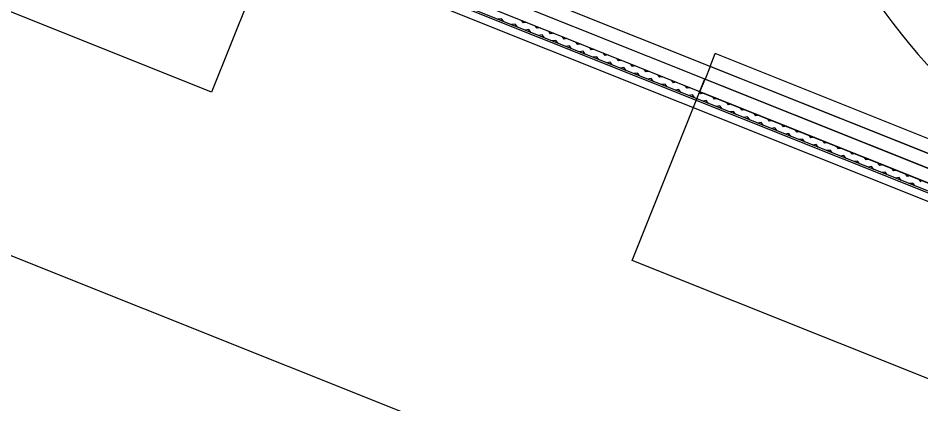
# Model space of a CAD drawing. Extents: x 468143 to 491361, y 1438528 to 1468730.
# Drawn here: x 488425.52 to 488469.4, y 1466972.97 to 1466991.73 of the extents above; entities that cross this region are included whole.
import ezdxf

# ---------------------------------------------------------------- set-up
doc = ezdxf.new("R2010")
doc.units = 0
doc.layers.add('Default', color=7, linetype='Continuous')
doc.layers.add('Xreference_dp', color=7, linetype='Continuous')

# ---------------------------------------------------------------- blocks, each defined once
blk = doc.blocks.new('FP_95-1_GROUND LEVEL PLAN')
at = {"layer": 'Default'}
for p, q in [((5788.66, -4481.62), (5787.08, -4480.69)), ((5790.24, -4480.69), (5788.66, -4481.62)), ((5797.17, -4481.62), (5795.59, -4480.69)), ((5798.75, -4480.69), (5797.17, -4481.62)), ((5805.69, -4481.62), (5804.11, -4480.69)), ((5807.28, -4480.69), (5805.69, -4481.62)), ((5814.23, -4481.62), (5812.64, -4480.69)), ((5815.81, -4480.69), (5814.23, -4481.62)), ((5822.77, -4481.62), (5821.18, -4480.69)), ((5824.36, -4480.69), (5822.77, -4481.62)), ((5831.32, -4481.62), (5829.74, -4480.69)), ((5832.91, -4480.69), (5831.32, -4481.62)), ((5839.89, -4481.62), (5838.3, -4480.69)), ((5841.48, -4480.69), (5839.89, -4481.62)), ((5848.46, -4481.62), (5846.87, -4480.69)), ((5850.06, -4480.69), (5848.46, -4481.62)), ((5857.05, -4481.62), (5855.45, -4480.69)), ((5858.64, -4480.69), (5857.05, -4481.62)), ((5865.64, -4481.62), (5864.04, -4480.69)), ((5867.24, -4480.69), (5865.64, -4481.62)), ((5874.24, -4481.62), (5872.64, -4480.69)), ((5875.84, -4480.69), (5874.24, -4481.62)), ((5882.85, -4481.62), (5881.25, -4480.69)), ((5884.45, -4480.69), (5882.85, -4481.62)), ((5891.46, -4481.62), (5889.86, -4480.69)), ((5893.06, -4480.69), (5891.46, -4481.62)), ((5900.08, -4481.62), (5898.48, -4480.69)), ((5901.68, -4480.69), (5900.08, -4481.62)), ((5908.71, -4481.62), (5907.11, -4480.69)), ((5910.31, -4480.69), (5908.71, -4481.62)), ((5917.34, -4481.62), (5915.74, -4480.69)), ((5918.95, -4480.69), (5917.34, -4481.62)), ((5925.98, -4481.62), (5924.38, -4480.69)), ((5927.59, -4480.69), (5925.98, -4481.62)), ((5934.62, -4481.62), (5933.02, -4480.69)), ((5936.23, -4480.69), (5934.62, -4481.62)), ((5943.27, -4481.62), (5941.66, -4480.69)), ((5944.88, -4480.69), (5943.27, -4481.62)), ((5951.92, -4481.62), (5950.31, -4480.69)), ((5953.53, -4480.69), (5951.92, -4481.62)), ((5960.57, -4481.62), (5958.97, -4480.69)), ((5962.18, -4480.69), (5960.57, -4481.62)), ((5969.23, -4481.62), (5967.62, -4480.69)), ((5970.84, -4480.69), (5969.23, -4481.62)), ((5977.89, -4481.62), (5976.28, -4480.69)), ((5979.5, -4480.69), (5977.89, -4481.62)), ((5986.55, -4481.62), (5984.94, -4480.69)), ((5988.16, -4480.69), (5986.55, -4481.62)), ((5995.21, -4481.62), (5993.6, -4480.69)), ((5996.82, -4480.69), (5995.21, -4481.62)), ((6003.87, -4481.62), (6002.26, -4480.69)), ((6005.48, -4480.69), (6003.87, -4481.62)), ((6012.53, -4481.62), (6010.92, -4480.69)), ((6014.14, -4480.69), (6012.53, -4481.62)), ((6021.19, -4481.62), (6019.59, -4480.69)), ((6022.8, -4480.69), (6021.19, -4481.62)), ((6029.85, -4481.62), (6028.25, -4480.69)), ((6031.46, -4480.69), (6029.85, -4481.62)), ((6038.51, -4481.62), (6036.9, -4480.69)), ((5775.92, -4484.12), (5774.1, -4485.19)), ((5777.74, -4485.19), (5775.92, -4484.12)), ((5784.41, -4484.12), (5782.59, -4485.19)), ((5786.23, -4485.19), (5784.41, -4484.12)), ((5792.91, -4484.12), (5791.09, -4485.19)), ((5794.74, -4485.19), (5792.91, -4484.12)), ((5801.43, -4484.12), (5799.6, -4485.19)), ((5803.26, -4485.19), (5801.43, -4484.12)), ((5809.96, -4484.12), (5808.13, -4485.19)), ((5811.79, -4485.19), (5809.96, -4484.12)), ((5818.5, -4484.12), (5816.67, -4485.19)), ((5820.33, -4485.19), (5818.5, -4484.12)), ((5827.05, -4484.12), (5825.21, -4485.19)), ((5828.88, -4485.19), (5827.05, -4484.12)), ((5835.61, -4484.12), (5833.77, -4485.19)), ((5837.44, -4485.19), (5835.61, -4484.12)), ((5844.18, -4484.12), (5842.34, -4485.19)), ((5846.01, -4485.19), (5844.18, -4484.12)), ((5852.75, -4484.12), (5850.91, -4485.19)), ((5854.59, -4485.19), (5852.75, -4484.12)), ((5861.34, -4484.12), (5859.5, -4485.19)), ((5863.18, -4485.19), (5861.34, -4484.12)), ((5869.94, -4484.12), (5868.1, -4485.19)), ((5871.78, -4485.19), (5869.94, -4484.12)), ((5878.54, -4484.12), (5876.7, -4485.19)), ((5880.39, -4485.19), (5878.54, -4484.12)), ((5887.15, -4484.12), (5885.31, -4485.19)), ((5889, -4485.19), (5887.15, -4484.12)), ((5895.77, -4484.12), (5893.92, -4485.19)), ((5897.62, -4485.19), (5895.77, -4484.12)), ((5904.4, -4484.12), (5902.55, -4485.19)), ((5906.24, -4485.19), (5904.4, -4484.12)), ((5913.03, -4484.12), (5911.18, -4485.19)), ((5914.88, -4485.19), (5913.03, -4484.12)), ((5921.66, -4484.12), (5919.81, -4485.19)), ((5923.51, -4485.19), (5921.66, -4484.12)), ((5930.3, -4484.12), (5928.45, -4485.19)), ((5932.15, -4485.19), (5930.3, -4484.12)), ((5938.95, -4484.12), (5937.09, -4485.19)), ((5940.8, -4485.19), (5938.95, -4484.12)), ((5947.6, -4484.12), (5945.74, -4485.19)), ((5949.45, -4485.19), (5947.6, -4484.12)), ((5956.25, -4484.12), (5954.39, -4485.19)), ((5958.1, -4485.19), (5956.25, -4484.12)), ((5964.9, -4484.12), (5963.05, -4485.19)), ((5966.76, -4485.19), (5964.9, -4484.12)), ((5973.56, -4484.12), (5971.7, -4485.19)), ((5975.41, -4485.19), (5973.56, -4484.12)), ((5982.22, -4484.12), (5980.36, -4485.19)), ((5984.07, -4485.19), (5982.22, -4484.12)), ((5990.88, -4484.12), (5989.02, -4485.19)), ((5992.73, -4485.19), (5990.88, -4484.12)), ((5999.54, -4484.12), (5997.68, -4485.19)), ((6001.4, -4485.19), (5999.54, -4484.12)), ((6008.2, -4484.12), (6006.34, -4485.19)), ((6010.06, -4485.19), (6008.2, -4484.12)), ((6016.86, -4484.12), (6015.01, -4485.19)), ((6018.72, -4485.19), (6016.86, -4484.12)), ((6025.52, -4484.12), (6023.67, -4485.19)), ((6027.38, -4485.19), (6025.52, -4484.12)), ((6034.18, -4484.12), (6032.33, -4485.19)), ((6036.04, -4485.19), (6034.18, -4484.12))]:
    blk.add_line(p, q, dxfattribs=at)

msp = doc.modelspace()

# ---------------------------------------------------------------- linework, layer by layer
at = {"layer": 'Xreference_dp'}
for p, q in [((488242.057, 1467053.437), (488807.018, 1466827.417)), ((488434.92, 1466988.127), (488280.528, 1467049.893)), ((488438.447, 1466996.943), (488434.92, 1466988.127)), ((488492.073, 1466974.285), (488435.476, 1466996.927)), ((488435.337, 1466996.579), (488491.934, 1466973.937)), ((488441.566, 1466994.988), (488492.244, 1466974.713)), ((488492.105, 1466974.365), (488441.427, 1466994.639)), ((488449.219, 1466993.359), (488478.812, 1466981.52)), ((488459.152, 1466989.38), (488459.399, 1466989.999)), ((488488.107, 1466978.514), (488459.399, 1466989.999)), ((488459.152, 1466989.38), (488458.904, 1466988.761)), ((488459.152, 1466989.38), (488458.904, 1466988.761)), ((488491.573, 1466976.409), (488459.152, 1466989.38)), ((488491.573, 1466976.409), (488459.152, 1466989.38)), ((488455.369, 1466979.946), (488458.898, 1466988.767)), ((488458.656, 1466988.142), (488458.904, 1466988.761)), ((488458.904, 1466988.761), (488491.326, 1466975.79)), ((488458.904, 1466988.761), (488491.326, 1466975.79)), ((488458.656, 1466988.142), (488487.364, 1466976.657)), ((488591.099, 1466925.646), (488455.369, 1466979.946))]:
    msp.add_line(p, q, dxfattribs=at)
msp.add_lwpolyline([(488175.268, 1467102.238), (488809.482, 1466848.513), (488820.718, 1466876.599), (488922.306, 1466835.957), (489050.918, 1467157.435), (488315.116, 1467451.802)], close=True, dxfattribs=at)
for centre, radius, start, end in [((489145.025, 1468591.691), 1909.856, 245.367119, 306.927397), ((488489.609, 1467007.721), 27, 158.1955, 248.1955), ((488489.609, 1467007.721), 27, 158.1955, 248.1955), ((489143.904, 1468591.414), 1816.82, 245.367871, 299.964552)]:
    msp.add_arc(centre, radius, start, end, dxfattribs=at)

# ---------------------------------------------------------------- block references
at = {"layer": 'Xreference_dp', "xscale": 0.0833333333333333, "yscale": 0.08333333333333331, "rotation": -21.804483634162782}
msp.add_blockref('FP_95-1_GROUND LEVEL PLAN', (488140.926, 1467517.425), dxfattribs=at)

doc.saveas('drawing.dxf')
